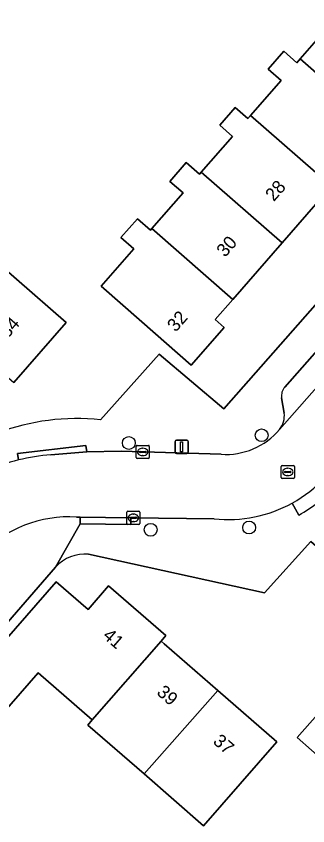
# Model space of a CAD drawing. Extents: x 158472 to 159562, y 388525 to 389606.
# Drawn here: x 158834.2 to 158856.4, y 388915.3 to 388977 of the extents above; entities that cross this region are included whole.
import ezdxf

# ---------------------------------------------------------------- set-up
doc = ezdxf.new("R2010")
doc.units = 0
for name, color, linetype in [('IMGEO_Boom', 7, 'Continuous'), ('IMGEO_Erf', 7, 'Continuous'), ('IMGEO_Kolk', 7, 'Continuous'), ('IMGEO_Lichtmast', 7, 'Continuous'), ('IMGEO_Pand', 7, 'Continuous'), ('IMGEO_Pand_nummerreeks', 7, 'Continuous'), ('IMGEO_Parkeervlak_open', 7, 'Continuous'), ('IMGEO_Rijbaan_lokaal_open', 7, 'Continuous'), ('IMGEO_Rioolput', 7, 'Continuous'), ('IMGEO_Voetpad_open', 7, 'Continuous')]:
    doc.layers.add(name, color=color, linetype=linetype)

msp = doc.modelspace()

# ---------------------------------------------------------------- linework, layer by layer
at = {"layer": 'IMGEO_Boom'}
for centre in [(158852.903, 388945.084), (158842.786, 388944.497), (158844.446, 388937.874), (158851.95, 388938.05)]:
    msp.add_circle(centre, 0.489, dxfattribs=at)
at = {"layer": 'IMGEO_Erf'}
for points in [[(158858.239, 388964.062), (158854.47, 388959.752), (158850.701, 388955.442), (158849.357, 388953.904), (158850.051, 388953.297), (158847.547, 388950.433), (158843.783, 388953.724), (158840.667, 388956.448), (158843.157, 388959.296), (158842.185, 388960.146), (158843.448, 388961.59), (158844.439, 388960.723), (158844.536, 388960.834), (158846.914, 388963.553), (158845.9, 388964.439), (158847.152, 388965.871), (158848.165, 388964.985), (158848.305, 388965.145), (158850.685, 388967.867), (158849.709, 388968.72), (158850.891, 388970.072), (158851.851, 388969.233), (158852.057, 388969.469), (158854.386, 388972.133), (158853.404, 388972.991), (158854.599, 388974.358), (158855.598, 388973.484), (158855.844, 388973.765), (158858.161, 388976.415)], [(158840.636, 388946.266), (158845.102, 388951.266), (158850.029, 388947.103), (158868.044, 388967.58)], [(158830.426, 388960.292), (158838, 388953.668), (158834.012, 388949.11)], [(158864.245, 388914.416), (158859.982, 388918.186), (158855.608, 388922.053), (158861.224, 388928.404), (158865.571, 388924.56), (158869.845, 388920.781), (158874.118, 388917.003), (158878.345, 388913.266), (158878.728, 388913.705), (158883.2, 388909.75), (158881.63, 388907.974), (158884.02, 388905.861), (158885.907, 388907.995), (158885.372, 388911.789), (158858.02, 388935.78), (158856.658, 388936.974), (158853.11, 388933.065), (158839.725, 388936.017)], [(158837.191, 388935.033), (158832.871, 388930.074), (158833.466, 388929.555), (158837.26, 388933.915), (158839.676, 388931.813), (158841.242, 388933.612), (158845.61, 388929.811), (158845.239, 388929.387), (158845.479, 388929.178), (158849.555, 388925.631), (158854.054, 388921.715), (158848.482, 388915.313), (158843.943, 388919.264), (158839.657, 388922.994), (158839.993, 388923.379), (158835.876, 388926.962), (158828.501, 388918.508), (158825.253, 388921.341), (158795.826, 388887.817)]]:
    msp.add_lwpolyline(points, dxfattribs=at)
for centre, radius, start, end in [((158838.86, 388929.017), 17.34, 84.11972, 136.48312), ((158839.453, 388932.962), 3.067, 84.92097, 137.52329)]:
    msp.add_arc(centre, radius, start, end, dxfattribs=at)
at = {"layer": 'IMGEO_Kolk'}
for p, q in [((158843.421, 388944.312), (158844.273, 388944.312)), ((158843.346, 388943.386), (158843.346, 388944.238)), ((158843.605, 388943.806), (158843.605, 388943.818)), ((158844.043, 388943.769), (158843.645, 388943.769)), ((158843.648, 388943.855), (158844.046, 388943.855)), ((158843.834, 388944.092), (158843.859, 388944.092)), ((158844.089, 388943.818), (158844.089, 388943.806)), ((158844.347, 388944.238), (158844.347, 388943.386)), ((158844.273, 388943.312), (158843.421, 388943.312)), ((158843.857, 388943.532), (158843.832, 388943.532)), ((158842.63, 388938.36), (158842.63, 388939.212)), ((158842.705, 388939.286), (158843.557, 388939.286)), ((158842.889, 388938.78), (158842.889, 388938.792)), ((158843.327, 388938.743), (158842.929, 388938.743)), ((158842.932, 388938.829), (158843.33, 388938.829)), ((158843.118, 388939.066), (158843.143, 388939.066)), ((158843.373, 388938.792), (158843.373, 388938.78)), ((158843.631, 388939.212), (158843.631, 388938.36)), ((158843.557, 388938.286), (158842.705, 388938.286)), ((158843.141, 388938.506), (158843.116, 388938.506))]:
    msp.add_line(p, q, dxfattribs=at)
for points in [[(158843.421, 388944.312), (158844.273, 388944.312)], [(158843.346, 388943.386), (158843.346, 388944.238)], [(158844.347, 388944.238), (158844.347, 388943.386)], [(158844.273, 388943.312), (158843.421, 388943.312)], [(158842.63, 388938.36), (158842.63, 388939.212)], [(158842.705, 388939.286), (158843.557, 388939.286)], [(158843.631, 388939.212), (158843.631, 388938.36)], [(158843.557, 388938.286), (158842.705, 388938.286)]]:
    msp.add_lwpolyline(points, dxfattribs=at)
for centre, radius, start, end in [((158843.423, 388944.236), 0.0765, 91.55205, 178.44795), ((158843.423, 388944.236), 0.0765, 91.55205, 178.44795), ((158844.271, 388944.236), 0.0765, 1.55205, 88.44795), ((158844.271, 388944.236), 0.0765, 1.55205, 88.44795), ((158843.645, 388943.815), 0.0403, 85.87752, 175.75265), ((158843.642, 388943.805), 0.0366, 178.93798, 274.71019), ((158844.046, 388943.812), 0.043, 264.86636, 352.45326), ((158844.05, 388943.817), 0.0386, 1.73085, 96.63898), ((158843.423, 388943.388), 0.0765, 181.55205, 268.44795), ((158843.423, 388943.388), 0.0765, 181.55205, 268.44795), ((158844.271, 388943.388), 0.0765, 271.55205, 358.44795), ((158844.271, 388943.388), 0.0765, 271.55205, 358.44795), ((158842.707, 388939.21), 0.0765, 91.55205, 178.44795), ((158842.707, 388939.21), 0.0765, 91.55205, 178.44795), ((158842.929, 388938.789), 0.0403, 85.87752, 175.75265), ((158842.926, 388938.779), 0.0366, 178.93798, 274.71019), ((158843.33, 388938.786), 0.043, 264.86636, 352.45326), ((158843.334, 388938.791), 0.0386, 1.73085, 96.63898), ((158843.555, 388939.21), 0.0765, 1.55205, 88.44795), ((158843.555, 388939.21), 0.0765, 1.55205, 88.44795), ((158842.707, 388938.362), 0.0765, 181.55205, 268.44795), ((158842.707, 388938.362), 0.0765, 181.55205, 268.44795), ((158843.555, 388938.362), 0.0765, 271.55205, 358.44795), ((158843.555, 388938.362), 0.0765, 271.55205, 358.44795)]:
    msp.add_arc(centre, radius, start, end, dxfattribs=at)
for centre, major_axis, ratio, start_param, end_param in [((158843.833, 388943.812), (-0.387, 0.002), 0.722429, 4.712389, 7.853982), ((158843.858, 388943.812), (-0.39, 0.002), 0.717154, 1.570796, 4.712389), ((158843.117, 388938.786), (-0.387, 0.002), 0.722429, 4.712389, 7.853982), ((158843.142, 388938.786), (-0.39, 0.002), 0.717154, 1.570796, 4.712389)]:
    msp.add_ellipse(centre, major_axis=major_axis, ratio=ratio, start_param=start_param, end_param=end_param, dxfattribs=at)
at = {"layer": 'IMGEO_Lichtmast'}
for p, q in [((158846.313, 388943.801), (158846.313, 388944.601)), ((158846.313, 388944.601), (158846.313, 388943.801)), ((158846.413, 388944.701), (158847.203, 388944.701)), ((158847.203, 388944.701), (158846.413, 388944.701)), ((158847.303, 388944.601), (158847.303, 388943.801)), ((158847.303, 388943.801), (158847.303, 388944.601)), ((158847.203, 388943.701), (158846.413, 388943.701)), ((158846.413, 388943.701), (158847.203, 388943.701))]:
    msp.add_line(p, q, dxfattribs=at)
msp.add_lwpolyline([(158846.733, 388944.576), (158846.883, 388944.576), (158846.883, 388943.826), (158846.733, 388943.826), (158846.733, 388944.576)], dxfattribs=at)
for centre, start, end in [((158846.413, 388944.601), 90, 180), ((158846.413, 388944.601), 90, 180), ((158847.203, 388944.601), 0, 90), ((158847.203, 388944.601), 360, 90), ((158846.413, 388943.801), 180, 270), ((158846.413, 388943.801), 180, 270), ((158847.203, 388943.801), 270, 0), ((158847.203, 388943.801), 270, 0)]:
    msp.add_arc(centre, 0.1, start, end, dxfattribs=at)
at = {"layer": 'IMGEO_Pand'}
for points in [[(158861.086, 388976.786), (158860.865, 388976.534), (158859.322, 388977.883), (158859.025, 388977.542), (158858.075, 388978.373), (158857.142, 388977.306), (158858.161, 388976.415), (158855.844, 388973.765), (158862.008, 388968.374), (158865.559, 388972.435), (158867.094, 388971.093), (158867.311, 388971.342)], [(158855.844, 388973.765), (158855.598, 388973.484), (158854.599, 388974.358), (158853.404, 388972.991), (158854.386, 388972.133), (158852.057, 388969.469), (158858.239, 388964.062), (158862.008, 388968.374)], [(158854.47, 388959.752), (158858.239, 388964.062), (158852.057, 388969.469), (158851.851, 388969.233), (158850.891, 388970.072), (158849.709, 388968.72), (158850.685, 388967.867), (158848.305, 388965.145)], [(158854.47, 388959.752), (158848.305, 388965.145), (158848.165, 388964.985), (158847.152, 388965.871), (158845.9, 388964.439), (158846.914, 388963.553), (158844.536, 388960.834), (158850.701, 388955.442)], [(158822.201, 388955.445), (158822.959, 388954.778), (158828.063, 388950.282), (158828.194, 388950.432), (158830.062, 388952.566), (158834.012, 388949.11), (158838, 388953.668), (158830.426, 388960.292), (158831.122, 388961.088), (158829.48, 388962.524), (158828.158, 388962.253), (158825.776, 388959.531)], [(158844.536, 388960.834), (158844.439, 388960.723), (158843.448, 388961.59), (158842.185, 388960.146), (158843.157, 388959.296), (158840.667, 388956.448), (158843.783, 388953.724), (158847.547, 388950.433), (158850.051, 388953.297), (158849.357, 388953.904), (158850.701, 388955.442)], [(158839.993, 388923.379), (158845.239, 388929.387), (158845.61, 388929.811), (158841.242, 388933.612), (158839.676, 388931.813), (158837.26, 388933.915), (158833.466, 388929.555), (158832.871, 388930.074), (158825.253, 388921.341), (158828.501, 388918.508), (158835.876, 388926.962)], [(158849.555, 388925.631), (158845.479, 388929.178), (158845.239, 388929.387), (158839.993, 388923.379), (158839.657, 388922.994), (158843.943, 388919.264)], [(158859.982, 388918.186), (158865.571, 388924.56), (158861.224, 388928.404), (158855.608, 388922.053)], [(158849.555, 388925.631), (158843.943, 388919.264), (158848.482, 388915.313), (158854.054, 388921.715)]]:
    msp.add_lwpolyline(points, close=True, dxfattribs=at)
at = {"layer": 'IMGEO_Parkeervlak_open'}
for points in [[(158872.03, 388968.46), (158854.665, 388948.76)], [(158854.263, 388945.529), (158871.145, 388964.681)], [(158854.429, 388947.936), (158854.621, 388946.77)]]:
    msp.add_lwpolyline(points, dxfattribs=at)
for centre, radius, start, end in [((158855.424, 388948.097), 1.008, 138.86699, 189.16877), ((158853.015, 388946.561), 1.619, 320.40622, 7.41051)]:
    msp.add_arc(centre, radius, start, end, dxfattribs=at)
at = {"layer": 'IMGEO_Rijbaan_lokaal_open'}
for points in [[(158871.145, 388964.681), (158854.263, 388945.529)], [(158849.816, 388943.633), (158842.212, 388943.859), (158839.577, 388943.809), (158836.852, 388943.584)], [(158838.808, 388938.843), (158839.072, 388938.84), (158842.946, 388938.79), (158849.282, 388938.709)]]:
    msp.add_lwpolyline(points, dxfattribs=at)
for centre, radius, start, end in [((158850.184, 388948.933), 5.312, 266.02645, 320.15597), ((158837.623, 388930.355), 13.252, 104.21979, 126.21383), ((158837.673, 388930.012), 13.596, 93.46199, 104.06847), ((158850.342, 388948.766), 10.116, 298.93664, 317.20143), ((158850.349, 388948.756), 10.103, 263.93688, 298.92715), ((158838.209, 388929.632), 9.23, 86.28059, 136.65318)]:
    msp.add_arc(centre, radius, start, end, dxfattribs=at)
at = {"layer": 'IMGEO_Rioolput'}
for p, q in [((158854.396, 388941.86), (158854.396, 388942.712)), ((158854.471, 388942.786), (158855.323, 388942.786)), ((158854.884, 388942.566), (158854.909, 388942.566)), ((158855.397, 388942.712), (158855.397, 388941.86)), ((158854.655, 388942.28), (158854.655, 388942.292)), ((158855.093, 388942.243), (158854.695, 388942.243)), ((158854.698, 388942.329), (158855.096, 388942.329)), ((158854.907, 388942.006), (158854.882, 388942.006)), ((158855.139, 388942.292), (158855.139, 388942.28)), ((158855.323, 388941.786), (158854.471, 388941.786))]:
    msp.add_line(p, q, dxfattribs=at)
for points in [[(158854.396, 388941.86), (158854.396, 388942.712)], [(158854.471, 388942.786), (158855.323, 388942.786)], [(158855.397, 388942.712), (158855.397, 388941.86)], [(158855.323, 388941.786), (158854.471, 388941.786)]]:
    msp.add_lwpolyline(points, dxfattribs=at)
for centre, radius, start, end in [((158854.473, 388942.71), 0.0765, 91.55205, 178.44795), ((158854.473, 388942.71), 0.0765, 91.55205, 178.44795), ((158855.321, 388942.71), 0.0765, 1.55205, 88.44795), ((158855.321, 388942.71), 0.0765, 1.55205, 88.44795), ((158854.473, 388941.862), 0.0765, 181.55205, 268.44795), ((158854.473, 388941.862), 0.0765, 181.55205, 268.44795), ((158854.695, 388942.289), 0.0403, 85.87752, 175.75265), ((158854.692, 388942.279), 0.0366, 178.93798, 274.71019), ((158855.096, 388942.286), 0.043, 264.86636, 352.45326), ((158855.1, 388942.291), 0.0386, 1.73085, 96.63898), ((158855.321, 388941.862), 0.0765, 271.55205, 358.44795), ((158855.321, 388941.862), 0.0765, 271.55205, 358.44795)]:
    msp.add_arc(centre, radius, start, end, dxfattribs=at)
for centre, major_axis, ratio, start_param, end_param in [((158854.883, 388942.286), (-0.387, 0.002), 0.722429, 4.712389, 7.853982), ((158854.908, 388942.286), (-0.39, 0.002), 0.717154, 1.570796, 4.712389)]:
    msp.add_ellipse(centre, major_axis=major_axis, ratio=ratio, start_param=start_param, end_param=end_param, dxfattribs=at)
at = {"layer": 'IMGEO_Voetpad_open'}
for points in [[(158854.665, 388948.76), (158872.03, 388968.46)], [(158868.044, 388967.58), (158850.029, 388947.103), (158845.102, 388951.266), (158840.636, 388946.266)], [(158839.725, 388936.017), (158853.11, 388933.065), (158856.658, 388936.974), (158858.02, 388935.78), (158859.173, 388937.107), (158862.121, 388940.5), (158862.364, 388940.284), (158863.675, 388941.761), (158864.068, 388942.209), (158863.831, 388942.417), (158875.454, 388955.699)], [(158854.621, 388946.77), (158854.429, 388947.936)], [(158836.852, 388943.584), (158839.577, 388943.809), (158839.514, 388944.304), (158834.305, 388943.696), (158834.368, 388943.201)], [(158834.368, 388943.201), (158834.305, 388943.696), (158839.514, 388944.304), (158839.577, 388943.809), (158842.212, 388943.859), (158849.816, 388943.633)], [(158855.236, 388939.913), (158855.739, 388939.003)], [(158855.739, 388939.003), (158855.236, 388939.913)], [(158792.495, 388884.015), (158795.826, 388887.817), (158825.253, 388921.341), (158832.871, 388930.074), (158837.191, 388935.033), (158839.072, 388938.341), (158839.072, 388938.84), (158838.808, 388938.843)], [(158849.282, 388938.709), (158842.946, 388938.79), (158842.946, 388938.291), (158839.072, 388938.341), (158837.191, 388935.033)]]:
    msp.add_lwpolyline(points, dxfattribs=at)
msp.add_lwpolyline([(158842.946, 388938.79), (158839.072, 388938.84), (158839.072, 388938.341), (158842.946, 388938.291)], close=True, dxfattribs=at)
for centre, radius, start, end in [((158855.424, 388948.097), 1.008, 138.86699, 189.16877), ((158853.015, 388946.561), 1.619, 320.40622, 7.41051), ((158838.86, 388929.017), 17.34, 84.11972, 136.48312), ((158850.184, 388948.933), 5.312, 266.02645, 320.15597), ((158837.623, 388930.355), 13.252, 104.21979, 126.21383), ((158837.673, 388930.012), 13.596, 93.46199, 104.06847), ((158850.342, 388948.766), 10.116, 298.93664, 317.20143), ((158850.347, 388948.759), 11.147, 298.92828, 317.33745), ((158850.347, 388948.759), 11.147, 298.92828, 317.33745), ((158850.349, 388948.756), 10.103, 263.93688, 298.92715), ((158838.209, 388929.632), 9.23, 86.28059, 136.65318), ((158839.453, 388932.962), 3.067, 84.92097, 137.52329)]:
    msp.add_arc(centre, radius, start, end, dxfattribs=at)

# ---------------------------------------------------------------- texts
at = {"layer": 'IMGEO_Pand_nummerreeks'}
for s, rotation, p in [('28', 48.83485, (158853.834, 388962.853)), ('30', 48.83485, (158850.119, 388958.605)), ('32', 48.83674, (158846.357, 388952.899)), ('34', 48.816, (158833.565, 388952.428)), ('41', 318.97049, (158840.735, 388929.706)), ('39', 318.96476, (158844.846, 388925.381)), ('37', 318.96627, (158849.133, 388921.649))]:
    msp.add_text(s, height=1, rotation=rotation, dxfattribs=at).set_placement(p)

doc.saveas('drawing.dxf')
